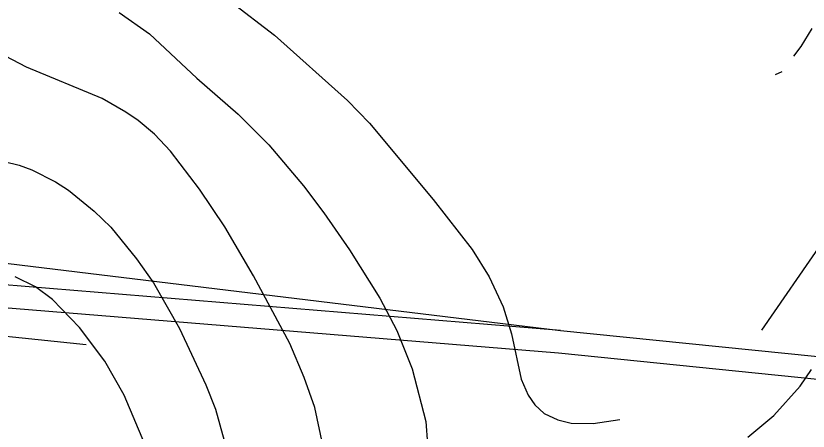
# Model space of a CAD drawing. Extents: x -662620 to -656370, y -1067090 to -1062990.
# Drawn here: x -660215.8 to -659795.3, y -1064371.3 to -1064150.8 of the extents above; entities that cross this region are included whole.
import ezdxf

# ---------------------------------------------------------------- set-up
doc = ezdxf.new("R2010")
doc.units = 0
for name, color, linetype in [('ELEK__VEDENÍ_VN_-_NADZEMNÍ', 7, 'Continuous'), ('ELEK__VEDENÍ_VVN_-_NADZEMNÍ', 7, 'Continuous'), ('VRSTEVNICE_ZDŮRAZNĚNÁ', 7, 'Continuous'), ('VRSTEVNICE_ZÁKLADNÍ', 7, 'Continuous')]:
    doc.layers.add(name, color=color, linetype=linetype)

msp = doc.modelspace()

# ---------------------------------------------------------------- linework, layer by layer
at = {"layer": 'ELEK__VEDENÍ_VN_-_NADZEMNÍ'}
msp.add_lwpolyline([(-660260.25, -1064316.77), (-660178.41, -1064325.25)], dxfattribs=at)
at = {"layer": 'ELEK__VEDENÍ_VVN_-_NADZEMNÍ'}
for points in [[(-659212.59, -1064402.76), (-659241.86, -1064399.78), (-659588.53, -1064364.37), (-659927.91, -1064329.98), (-660254.66, -1064303.24), (-660516.66, -1064073.17), (-660833.72, -1063804.76), (-661111.8, -1063569.65)], [(-659926.77, -1064317.9), (-660249.79, -1064291.25), (-660509.03, -1064064.22)], [(-660509.03, -1064064.22), (-660244.71, -1064279.23), (-659926.77, -1064317.9)], [(-659926.77, -1064317.9), (-659587.23, -1064352.28), (-659240.54, -1064387.68), (-659218.08, -1064389.98)]]:
    msp.add_lwpolyline(points, dxfattribs=at)
at = {"layer": 'VRSTEVNICE_ZDŮRAZNĚNÁ'}
for points in [[(-660160.94, -1064148.97), (-660144.93, -1064160.26), (-660119.78, -1064183.84), (-660097.76, -1064202.99), (-660081.61, -1064219.29), (-660063.18, -1064241.02), (-660052.31, -1064255.31), (-660038.73, -1064275.03), (-660022.58, -1064300.76), (-660013.58, -1064317.91), (-660005.57, -1064338.21), (-659998.28, -1064366.22), (-659997.28, -1064378.23)], [(-659827.34, -1064374.51), (-659813.61, -1064362.94), (-659799.61, -1064347.36), (-659793.6, -1064338.5)]]:
    msp.add_lwpolyline(points, dxfattribs=at)
at = {"layer": 'VRSTEVNICE_ZÁKLADNÍ'}
for points in [[(-660125.64, -1064124.67), (-660078.61, -1064160.97), (-660039.74, -1064195.71), (-660028.16, -1064207.71), (-659994.28, -1064248.3), (-659973.56, -1064274.89), (-659964.55, -1064289.33), (-659957.12, -1064305.34), (-659952.83, -1064319.63), (-659947.69, -1064343.64), (-659943.97, -1064352.22), (-659940.4, -1064357.36), (-659935.39, -1064361.94), (-659928.25, -1064365.37), (-659921.1, -1064367.08), (-659909.38, -1064367.22), (-659895.23, -1064365.08)], [(-660125.64, -1064124.67), (-660078.61, -1064160.97), (-660039.74, -1064195.71), (-660028.16, -1064207.71), (-659994.28, -1064248.3), (-659973.56, -1064274.89), (-659964.55, -1064289.33), (-659957.12, -1064305.34), (-659952.83, -1064319.63), (-659947.69, -1064343.64), (-659943.97, -1064352.22), (-659940.4, -1064357.36), (-659935.39, -1064361.94), (-659928.25, -1064365.37), (-659921.1, -1064367.08), (-659909.38, -1064367.22), (-659895.23, -1064365.08)], [(-659802.99, -1064172.28), (-659799.04, -1064167.12), (-659793.18, -1064157.54)], [(-659802.99, -1064172.28), (-659799.04, -1064167.12), (-659793.18, -1064157.54)], [(-660052.88, -1064378.8), (-660057.17, -1064358.79), (-660062.75, -1064342.78), (-660070.32, -1064324.77), (-660089.62, -1064288.75), (-660104.91, -1064262.74), (-660118.35, -1064242.73), (-660133.64, -1064222.72), (-660142.22, -1064213.57), (-660150.94, -1064206.28), (-660157.37, -1064201.85), (-660169.95, -1064194.7), (-660210.11, -1064178.12), (-660232.98, -1064166.26)], [(-660052.88, -1064378.8), (-660057.17, -1064358.79), (-660062.75, -1064342.78), (-660070.32, -1064324.77), (-660089.62, -1064288.75), (-660104.91, -1064262.74), (-660118.35, -1064242.73), (-660133.64, -1064222.72), (-660142.22, -1064213.57), (-660150.94, -1064206.28), (-660157.37, -1064201.85), (-660169.95, -1064194.7), (-660210.11, -1064178.12), (-660232.98, -1064166.26)], [(-659809.33, -1064180.46), (-659812.9, -1064182.13)], [(-659809.33, -1064180.46), (-659812.9, -1064182.13)], [(-660238.13, -1064224.15), (-660214.11, -1064230.15), (-660207.25, -1064232.58), (-660194.67, -1064238.87), (-660187.81, -1064243.3), (-660174.23, -1064254.45), (-660165.37, -1064263.03), (-660151.79, -1064279.75), (-660142.79, -1064292.47), (-660128.93, -1064316.77), (-660114.92, -1064346.79), (-660109.77, -1064359.65), (-660097.48, -1064404.39)], [(-660238.13, -1064224.15), (-660214.11, -1064230.15), (-660207.25, -1064232.58), (-660194.67, -1064238.87), (-660187.81, -1064243.3), (-660174.23, -1064254.45), (-660165.37, -1064263.03), (-660151.79, -1064279.75), (-660142.79, -1064292.47), (-660128.93, -1064316.77), (-660114.92, -1064346.79), (-660109.77, -1064359.65), (-660097.48, -1064404.39)], [(-659820.01, -1064317.68), (-659787.89, -1064271.32), (-659778.74, -1064261.45), (-659771.88, -1064255.45), (-659759.16, -1064247.45), (-659750.15, -1064243.87), (-659744.15, -1064242.3), (-659738.15, -1064241.73), (-659730.71, -1064242.3), (-659726.43, -1064243.59), (-659723.57, -1064245.3), (-659717.99, -1064251.45), (-659713.42, -1064259.45), (-659701.41, -1064261.88)], [(-659820.01, -1064317.68), (-659787.89, -1064271.32), (-659778.74, -1064261.45), (-659771.88, -1064255.45), (-659759.16, -1064247.45), (-659750.15, -1064243.87), (-659744.15, -1064242.3), (-659738.15, -1064241.73), (-659730.71, -1064242.3), (-659726.43, -1064243.59), (-659723.57, -1064245.3), (-659717.99, -1064251.45), (-659713.42, -1064259.45), (-659701.41, -1064261.88)], [(-660147.36, -1064378.23), (-660158.37, -1064352.22), (-660168.52, -1064334.21), (-660181.95, -1064316.34), (-660196.39, -1064301.48), (-660205.39, -1064294.76), (-660216.11, -1064289.33)], [(-660147.36, -1064378.23), (-660158.37, -1064352.22), (-660168.52, -1064334.21), (-660181.95, -1064316.34), (-660196.39, -1064301.48), (-660205.39, -1064294.76), (-660216.11, -1064289.33)]]:
    msp.add_lwpolyline(points, dxfattribs=at)

doc.saveas('drawing.dxf')
